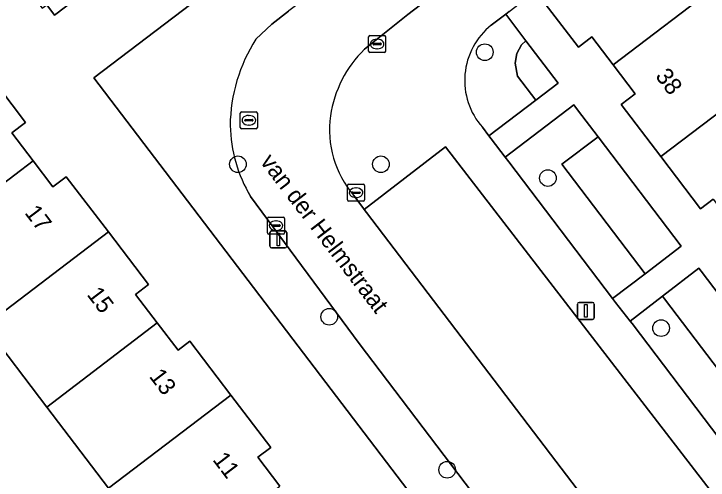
# Model space of a CAD drawing. Extents: x 160030 to 160839, y 385325 to 386450.
# Drawn here: x 160402.79 to 160443.58, y 385679.64 to 385707.05 of the extents above; entities that cross this region are included whole.
import ezdxf

# ---------------------------------------------------------------- set-up
doc = ezdxf.new("R2010")
doc.units = 0
for name, color, linetype in [('IMGEO_Boom', 7, 'Continuous'), ('IMGEO_Erf', 7, 'Continuous'), ('IMGEO_Groenvoorziening', 7, 'Continuous'), ('IMGEO_Haag', 7, 'Continuous'), ('IMGEO_Kolk', 7, 'Continuous'), ('IMGEO_Lichtmast', 7, 'Continuous'), ('IMGEO_Openbare_ruimte_label', 7, 'Continuous'), ('IMGEO_Pand', 7, 'Continuous'), ('IMGEO_Pand_nummerreeks', 7, 'Continuous'), ('IMGEO_Parkeervlak_open', 7, 'Continuous'), ('IMGEO_Rijbaan_lokaal_open', 7, 'Continuous'), ('IMGEO_Rioolput', 7, 'Continuous'), ('IMGEO_Voetpad_open', 7, 'Continuous')]:
    doc.layers.add(name, color=color, linetype=linetype)

msp = doc.modelspace()

# ---------------------------------------------------------------- linework, layer by layer
at = {"layer": 'IMGEO_Boom'}
for centre in [(160430.457, 385704.799), (160415.955, 385698.207), (160424.353, 385698.207), (160434.164, 385697.398), (160421.318, 385689.241), (160440.814, 385688.573), (160428.246, 385680.244)]:
    msp.add_circle(centre, 0.489, dxfattribs=at)
at = {"layer": 'IMGEO_Erf'}
for points in [[(160407.478, 385703.294), (160463, 385745.517)], [(160408.64, 385709.619), (160405.176, 385706.985), (160404.715, 385707.591)], [(160401.15, 385703.703), (160403.466, 385700.66), (160402.665, 385700.05), (160403.917, 385698.405), (160405.08, 385696.877), (160405.868, 385697.477), (160408.339, 385694.231), (160410.698, 385691.132), (160409.935, 385690.551), (160411.21, 385688.876), (160412.431, 385687.271), (160413.128, 385687.802), (160415.541, 385684.632), (160417.882, 385681.556), (160417.126, 385680.981), (160418.419, 385679.282)], [(160440.882, 385659.407), (160407.478, 385703.294)], [(160430.292, 385650.339), (160426.523, 385655.289), (160422.889, 385660.063), (160419.254, 385664.838), (160415.62, 385669.612), (160411.986, 385674.386), (160408.351, 385679.159), (160404.717, 385683.933), (160401.083, 385688.708)]]:
    msp.add_lwpolyline(points, dxfattribs=at)
at = {"layer": 'IMGEO_Groenvoorziening'}
for points in [[(160432.385, 385703.399), (160432.242, 385704.154), (160432.346, 385704.724), (160432.62, 385705.233), (160432.872, 385705.471), (160431.683, 385707.035), (160430.84, 385706.394)], [(160430.316, 385700.382), (160430.698, 385699.879), (160433.46, 385701.976), (160432.385, 385703.399)]]:
    msp.add_lwpolyline(points, dxfattribs=at)
for points in [[(160432.872, 385705.471), (160432.62, 385705.233), (160432.346, 385704.724), (160432.242, 385704.154), (160432.385, 385703.399), (160433.46, 385701.976), (160434.771, 385702.971)], [(160434.987, 385698.21), (160437.112, 385699.825), (160435.903, 385701.417), (160435.686, 385701.702), (160431.663, 385698.618), (160431.867, 385698.352), (160437.963, 385690.323), (160439.874, 385691.774)], [(160437.112, 385699.825), (160434.987, 385698.21), (160439.874, 385691.774), (160442, 385693.388)], [(160440.896, 385690.453), (160441.017, 385690.297), (160447.104, 385682.281), (160449.251, 385683.911), (160443.164, 385691.927), (160443.027, 385692.108)], [(160441.017, 385690.297), (160440.896, 385690.453), (160439, 385688.982), (160439.106, 385688.846), (160445.194, 385680.83), (160447.104, 385682.281)]]:
    msp.add_lwpolyline(points, close=True, dxfattribs=at)
msp.add_arc((160433.442, 385703.138), 4.168, 128.6315, 221.406, dxfattribs=at)
at = {"layer": 'IMGEO_Haag'}
for points in [[(160432.385, 385703.399), (160432.242, 385704.154), (160432.346, 385704.724), (160432.62, 385705.233), (160432.872, 385705.471), (160431.683, 385707.035), (160430.84, 385706.394)], [(160430.316, 385700.382), (160430.698, 385699.879), (160433.46, 385701.976), (160432.385, 385703.399)]]:
    msp.add_lwpolyline(points, dxfattribs=at)
for points in [[(160434.987, 385698.21), (160437.112, 385699.825), (160435.903, 385701.417), (160435.686, 385701.702), (160431.663, 385698.618), (160431.867, 385698.352), (160437.963, 385690.323), (160439.874, 385691.774)], [(160441.017, 385690.297), (160440.896, 385690.453), (160439, 385688.982), (160439.106, 385688.846), (160445.194, 385680.83), (160447.104, 385682.281)]]:
    msp.add_lwpolyline(points, close=True, dxfattribs=at)
msp.add_arc((160433.442, 385703.138), 4.168, 128.6315, 221.406, dxfattribs=at)
at = {"layer": 'IMGEO_Kolk'}
for p, q in [((160423.706, 385705.78), (160424.558, 385705.78)), ((160423.631, 385704.854), (160423.631, 385705.706)), ((160424.119, 385705.56), (160424.144, 385705.56)), ((160424.632, 385705.706), (160424.632, 385704.854)), ((160423.89, 385705.274), (160423.89, 385705.286)), ((160424.328, 385705.237), (160423.93, 385705.237)), ((160423.933, 385705.323), (160424.331, 385705.323)), ((160424.142, 385705), (160424.117, 385705)), ((160424.374, 385705.286), (160424.374, 385705.274)), ((160424.558, 385704.78), (160423.706, 385704.78)), ((160422.392, 385696.109), (160422.392, 385696.961)), ((160422.467, 385697.035), (160423.319, 385697.035)), ((160422.88, 385696.815), (160422.905, 385696.815)), ((160423.393, 385696.961), (160423.393, 385696.109)), ((160422.651, 385696.529), (160422.651, 385696.541)), ((160423.089, 385696.492), (160422.691, 385696.492)), ((160422.694, 385696.578), (160423.092, 385696.578)), ((160423.135, 385696.541), (160423.135, 385696.529)), ((160423.319, 385696.035), (160422.467, 385696.035)), ((160422.903, 385696.255), (160422.878, 385696.255)), ((160417.69, 385694.176), (160417.69, 385695.028)), ((160417.765, 385695.102), (160418.617, 385695.102)), ((160418.178, 385694.882), (160418.203, 385694.882)), ((160418.691, 385695.028), (160418.691, 385694.176)), ((160417.949, 385694.596), (160417.949, 385694.608)), ((160418.387, 385694.559), (160417.989, 385694.559)), ((160417.992, 385694.645), (160418.39, 385694.645)), ((160418.433, 385694.608), (160418.433, 385694.596)), ((160418.617, 385694.102), (160417.765, 385694.102)), ((160418.201, 385694.322), (160418.176, 385694.322))]:
    msp.add_line(p, q, dxfattribs=at)
for points in [[(160423.706, 385705.78), (160424.558, 385705.78)], [(160423.631, 385704.854), (160423.631, 385705.706)], [(160424.632, 385705.706), (160424.632, 385704.854)], [(160424.558, 385704.78), (160423.706, 385704.78)], [(160422.392, 385696.109), (160422.392, 385696.961)], [(160422.467, 385697.035), (160423.319, 385697.035)], [(160423.393, 385696.961), (160423.393, 385696.109)], [(160423.319, 385696.035), (160422.467, 385696.035)], [(160417.69, 385694.176), (160417.69, 385695.028)], [(160417.765, 385695.102), (160418.617, 385695.102)], [(160418.691, 385695.028), (160418.691, 385694.176)], [(160418.617, 385694.102), (160417.765, 385694.102)]]:
    msp.add_lwpolyline(points, dxfattribs=at)
for centre, radius, start, end in [((160423.708, 385705.704), 0.0765, 91.552, 178.448), ((160423.708, 385705.704), 0.0765, 91.552, 178.448), ((160424.556, 385705.704), 0.0765, 1.552, 88.448), ((160424.556, 385705.704), 0.0765, 1.552, 88.448), ((160423.93, 385705.283), 0.0403, 85.8775, 175.7526), ((160423.927, 385705.273), 0.0366, 178.938, 274.7102), ((160424.331, 385705.28), 0.043, 264.8664, 352.4533), ((160424.335, 385705.285), 0.0386, 1.7309, 96.639), ((160423.708, 385704.856), 0.0765, 181.552, 268.448), ((160423.708, 385704.856), 0.0765, 181.552, 268.448), ((160424.556, 385704.856), 0.0765, 271.552, 358.448), ((160424.556, 385704.856), 0.0765, 271.552, 358.448), ((160422.469, 385696.959), 0.0765, 91.552, 178.448), ((160422.469, 385696.959), 0.0765, 91.552, 178.448), ((160423.317, 385696.959), 0.0765, 1.552, 88.448), ((160423.317, 385696.959), 0.0765, 1.552, 88.448), ((160422.691, 385696.538), 0.0403, 85.8775, 175.7526), ((160422.688, 385696.528), 0.0366, 178.938, 274.7102), ((160423.092, 385696.535), 0.043, 264.8664, 352.4533), ((160423.096, 385696.54), 0.0386, 1.7309, 96.639), ((160422.469, 385696.111), 0.0765, 181.552, 268.448), ((160422.469, 385696.111), 0.0765, 181.552, 268.448), ((160423.317, 385696.111), 0.0765, 271.552, 358.448), ((160423.317, 385696.111), 0.0765, 271.552, 358.448), ((160417.767, 385695.026), 0.0765, 91.552, 178.448), ((160417.767, 385695.026), 0.0765, 91.552, 178.448), ((160418.615, 385695.026), 0.0765, 1.552, 88.448), ((160418.615, 385695.026), 0.0765, 1.552, 88.448), ((160417.989, 385694.605), 0.0403, 85.8775, 175.7526), ((160417.986, 385694.595), 0.0366, 178.938, 274.7102), ((160418.39, 385694.602), 0.043, 264.8664, 352.4533), ((160418.394, 385694.607), 0.0386, 1.7309, 96.639), ((160417.767, 385694.178), 0.0765, 181.552, 268.448), ((160417.767, 385694.178), 0.0765, 181.552, 268.448), ((160418.615, 385694.178), 0.0765, 271.552, 358.448), ((160418.615, 385694.178), 0.0765, 271.552, 358.448)]:
    msp.add_arc(centre, radius, start, end, dxfattribs=at)
for centre, major_axis, ratio, start_param, end_param in [((160424.118, 385705.28), (-0.387, 0.002), 0.722429, 4.712389, 7.853982), ((160424.143, 385705.28), (-0.39, 0.002), 0.717154, 1.570796, 4.712389), ((160422.879, 385696.535), (-0.387, 0.002), 0.722429, 4.712389, 7.853982), ((160422.904, 385696.535), (-0.39, 0.002), 0.717154, 1.570796, 4.712389), ((160418.177, 385694.602), (-0.387, 0.002), 0.722429, 4.712389, 7.853982), ((160418.202, 385694.602), (-0.39, 0.002), 0.717154, 1.570796, 4.712389)]:
    msp.add_ellipse(centre, major_axis=major_axis, ratio=ratio, start_param=start_param, end_param=end_param, dxfattribs=at)
at = {"layer": 'IMGEO_Lichtmast'}
for p, q in [((160417.83, 385693.387), (160417.83, 385694.187)), ((160417.83, 385694.187), (160417.83, 385693.387)), ((160417.93, 385694.287), (160418.72, 385694.287)), ((160418.72, 385694.287), (160417.93, 385694.287)), ((160418.82, 385694.187), (160418.82, 385693.387)), ((160418.82, 385693.387), (160418.82, 385694.187)), ((160418.72, 385693.287), (160417.93, 385693.287)), ((160417.93, 385693.287), (160418.72, 385693.287)), ((160435.896, 385689.184), (160435.896, 385689.984)), ((160435.896, 385689.984), (160435.896, 385689.184)), ((160435.996, 385690.084), (160436.786, 385690.084)), ((160436.786, 385690.084), (160435.996, 385690.084)), ((160436.886, 385689.984), (160436.886, 385689.184)), ((160436.886, 385689.184), (160436.886, 385689.984)), ((160436.786, 385689.084), (160435.996, 385689.084)), ((160435.996, 385689.084), (160436.786, 385689.084))]:
    msp.add_line(p, q, dxfattribs=at)
for points in [[(160418.25, 385694.162), (160418.4, 385694.162), (160418.4, 385693.412), (160418.25, 385693.412), (160418.25, 385694.162)], [(160436.316, 385689.959), (160436.466, 385689.959), (160436.466, 385689.209), (160436.316, 385689.209), (160436.316, 385689.959)]]:
    msp.add_lwpolyline(points, dxfattribs=at)
for centre, start, end in [((160417.93, 385694.187), 90, 180), ((160417.93, 385694.187), 90, 180), ((160418.72, 385694.187), 0, 90), ((160418.72, 385694.187), 360, 90), ((160417.93, 385693.387), 180, 270), ((160417.93, 385693.387), 180, 270), ((160418.72, 385693.387), 270, 0), ((160418.72, 385693.387), 270, 0), ((160435.996, 385689.984), 90, 180), ((160435.996, 385689.984), 90, 180), ((160436.786, 385689.984), 0, 90), ((160436.786, 385689.984), 360, 90), ((160435.996, 385689.184), 180, 270), ((160435.996, 385689.184), 180, 270), ((160436.786, 385689.184), 270, 0), ((160436.786, 385689.184), 270, 0)]:
    msp.add_arc(centre, 0.1, start, end, dxfattribs=at)
at = {"layer": 'IMGEO_Pand'}
for points in [[(160404.37, 385717.789), (160399.414, 385714.02), (160403.833, 385708.209), (160404.454, 385707.393), (160404.715, 385707.591), (160405.176, 385706.985), (160408.64, 385709.619), (160408.053, 385710.39), (160409.284, 385711.326)], [(160434.085, 385708.897), (160434.127, 385708.568), (160433.61, 385708.175), (160435.955, 385705.093), (160436.754, 385705.701), (160437.999, 385704.064), (160444.446, 385708.971), (160443.71, 385709.938), (160440.682, 385713.917)], [(160444.446, 385708.971), (160437.999, 385704.064), (160439.297, 385702.359), (160438.469, 385701.729), (160440.806, 385698.658), (160448.079, 385704.196)], [(160448.079, 385704.196), (160440.806, 385698.658), (160443.134, 385695.598), (160443.88, 385696.166), (160445.184, 385694.452), (160451.713, 385699.42)], [(160403.917, 385698.405), (160402.665, 385700.05), (160403.466, 385700.66), (160401.15, 385703.703), (160400.507, 385703.214), (160400.308, 385703.476), (160393.681, 385698.43), (160397.448, 385693.481)], [(160397.448, 385693.481), (160401.083, 385688.708), (160408.339, 385694.231), (160405.868, 385697.477), (160405.08, 385696.877), (160403.917, 385698.405)], [(160401.083, 385688.708), (160404.717, 385683.933), (160411.21, 385688.876), (160409.935, 385690.551), (160410.698, 385691.132), (160408.339, 385694.231)], [(160415.541, 385684.632), (160413.128, 385687.802), (160412.431, 385687.271), (160411.21, 385688.876), (160404.717, 385683.933), (160408.351, 385679.159)], [(160408.351, 385679.159), (160411.986, 385674.386), (160418.419, 385679.282), (160417.126, 385680.981), (160417.882, 385681.556), (160415.541, 385684.632)]]:
    msp.add_lwpolyline(points, close=True, dxfattribs=at)
at = {"layer": 'IMGEO_Parkeervlak_open'}
msp.add_lwpolyline([(160428.146, 385699.228), (160423.373, 385695.552), (160423.507, 385695.375), (160449.317, 385661.443), (160449.531, 385661.606), (160454.315, 385665.255)], close=True, dxfattribs=at)
at = {"layer": 'IMGEO_Rijbaan_lokaal_open'}
for points in [[(160423.388, 385704.97), (160425.94, 385707.013), (160431.215, 385711.065), (160431.562, 385711.329), (160443.162, 385720.166), (160440.679, 385723.434), (160440.604, 385723.533), (160419.79, 385707.863), (160419.336, 385707.522), (160418.95, 385707.231), (160418.929, 385707.215), (160417.949, 385706.438), (160417.011, 385705.558)], [(160416.691, 385696.314), (160423.074, 385687.666), (160432.206, 385675.638), (160437.576, 385668.655), (160442.338, 385662.317), (160442.717, 385661.759)], [(160423.373, 385695.552), (160423.282, 385695.672), (160422.748, 385696.386)], [(160449.408, 385661.324), (160449.317, 385661.443), (160423.507, 385695.375), (160423.373, 385695.552)]]:
    msp.add_lwpolyline(points, dxfattribs=at)
for centre, radius, start, end in [((160425.04, 385700.397), 9.545, 147.2697, 179.4563), ((160428.127, 385700.088), 6.804, 134.1518, 171.8557), ((160427.27, 385700.23), 5.936, 172.0426, 220.3665), ((160424.069, 385700.684), 8.575, 181.3123, 210.6401)]:
    msp.add_arc(centre, radius, start, end, dxfattribs=at)
at = {"layer": 'IMGEO_Rioolput'}
for p, q in [((160416.167, 385701.297), (160417.019, 385701.297)), ((160416.092, 385700.371), (160416.092, 385701.223)), ((160416.58, 385701.077), (160416.605, 385701.077)), ((160417.093, 385701.223), (160417.093, 385700.371)), ((160416.351, 385700.791), (160416.351, 385700.803)), ((160416.789, 385700.754), (160416.391, 385700.754)), ((160416.394, 385700.84), (160416.792, 385700.84)), ((160416.603, 385700.517), (160416.578, 385700.517)), ((160416.835, 385700.803), (160416.835, 385700.791)), ((160417.019, 385700.297), (160416.167, 385700.297))]:
    msp.add_line(p, q, dxfattribs=at)
for points in [[(160416.167, 385701.297), (160417.019, 385701.297)], [(160416.092, 385700.371), (160416.092, 385701.223)], [(160417.093, 385701.223), (160417.093, 385700.371)], [(160417.019, 385700.297), (160416.167, 385700.297)]]:
    msp.add_lwpolyline(points, dxfattribs=at)
for centre, radius, start, end in [((160416.169, 385701.221), 0.0765, 91.552, 178.448), ((160416.169, 385701.221), 0.0765, 91.552, 178.448), ((160417.017, 385701.221), 0.0765, 1.552, 88.448), ((160417.017, 385701.221), 0.0765, 1.552, 88.448), ((160416.391, 385700.8), 0.0403, 85.8775, 175.7526), ((160416.388, 385700.79), 0.0366, 178.938, 274.7102), ((160416.792, 385700.797), 0.043, 264.8664, 352.4533), ((160416.796, 385700.802), 0.0386, 1.7309, 96.639), ((160416.169, 385700.373), 0.0765, 181.552, 268.448), ((160416.169, 385700.373), 0.0765, 181.552, 268.448), ((160417.017, 385700.373), 0.0765, 271.552, 358.448), ((160417.017, 385700.373), 0.0765, 271.552, 358.448)]:
    msp.add_arc(centre, radius, start, end, dxfattribs=at)
for centre, major_axis, ratio, start_param, end_param in [((160416.579, 385700.797), (-0.387, 0.002), 0.722429, 4.712389, 7.853982), ((160416.604, 385700.797), (-0.39, 0.002), 0.717154, 1.570796, 4.712389)]:
    msp.add_ellipse(centre, major_axis=major_axis, ratio=ratio, start_param=start_param, end_param=end_param, dxfattribs=at)
at = {"layer": 'IMGEO_Voetpad_open'}
for points in [[(160463, 385745.517), (160407.478, 385703.294), (160440.882, 385659.407)], [(160430.84, 385706.394), (160431.683, 385707.035), (160431.881, 385707.185), (160434.085, 385708.897), (160440.682, 385713.917), (160449.342, 385720.511), (160450.514, 385721.616), (160453.348, 385723.824), (160459.454, 385728.228), (160461.292, 385729.622), (160460.598, 385730.527), (160461.513, 385732.273), (160469.17, 385738.072), (160471.388, 385737.358), (160469.447, 385739.909)], [(160431.215, 385711.065), (160425.94, 385707.013), (160423.388, 385704.97)], [(160443.88, 385696.166), (160443.134, 385695.598), (160440.806, 385698.658), (160438.469, 385701.729), (160439.297, 385702.359), (160437.999, 385704.064), (160436.754, 385705.701), (160435.955, 385705.093), (160433.61, 385708.175)], [(160417.011, 385705.558), (160417.949, 385706.438), (160418.929, 385707.215), (160418.95, 385707.231)], [(160431.881, 385707.185), (160431.683, 385707.035), (160432.872, 385705.471), (160434.771, 385702.971), (160433.46, 385701.976), (160430.698, 385699.879), (160430.837, 385699.696), (160431.663, 385698.618), (160435.686, 385701.702), (160435.903, 385701.417), (160437.112, 385699.825), (160442, 385693.388), (160439.874, 385691.774), (160437.963, 385690.323), (160438.141, 385690.089), (160439, 385688.982), (160440.896, 385690.453), (160443.027, 385692.108), (160443.164, 385691.927), (160449.251, 385683.911)], [(160439.106, 385688.846), (160439, 385688.982), (160438.141, 385690.089), (160437.963, 385690.323), (160431.867, 385698.352), (160431.663, 385698.618), (160430.837, 385699.696), (160430.698, 385699.879), (160430.316, 385700.382)], [(160422.748, 385696.386), (160423.282, 385695.672), (160423.373, 385695.552), (160428.146, 385699.228), (160454.315, 385665.255), (160454.461, 385665.066), (160454.731, 385664.71), (160456.248, 385662.709), (160456.898, 385661.741), (160457.261, 385661.013)], [(160442.717, 385661.759), (160442.338, 385662.317), (160437.576, 385668.655), (160432.206, 385675.638), (160423.074, 385687.666), (160416.691, 385696.314)], [(160457.002, 385659.186), (160460.275, 385661.049), (160456.819, 385665.601), (160456.019, 385666.655), (160453.616, 385669.819), (160453.51, 385669.954), (160452.641, 385671.059), (160452.579, 385671.14), (160449.174, 385675.625), (160446.338, 385679.36), (160446.181, 385679.561), (160445.366, 385680.603), (160445.194, 385680.83), (160439.106, 385688.846)]]:
    msp.add_lwpolyline(points, dxfattribs=at)
for centre, radius, start, end in [((160433.442, 385703.138), 4.168, 128.6315, 221.406), ((160425.04, 385700.397), 9.545, 147.2697, 179.4563), ((160428.127, 385700.088), 6.804, 134.1518, 171.8557), ((160427.27, 385700.23), 5.936, 172.0426, 220.3665), ((160424.069, 385700.684), 8.575, 181.3123, 210.6401)]:
    msp.add_arc(centre, radius, start, end, dxfattribs=at)

# ---------------------------------------------------------------- texts
at = {"layer": 'IMGEO_Openbare_ruimte_label'}
msp.add_text('van der Helmstraat', height=1, rotation=307.317, dxfattribs=at).set_placement((160417.223, 385698.351))
at = {"layer": 'IMGEO_Pand_nummerreeks'}
for s, rotation, p in [('38', 307.3382, (160440.439, 385703.379)), ('17', 307.254, (160403.382, 385695.349)), ('15', 307.254, (160407.041, 385690.538)), ('13', 307.254, (160410.7, 385685.727)), ('11', 307.254, (160414.428, 385680.826))]:
    msp.add_text(s, height=1, rotation=rotation, dxfattribs=at).set_placement(p)

doc.saveas('drawing.dxf')
